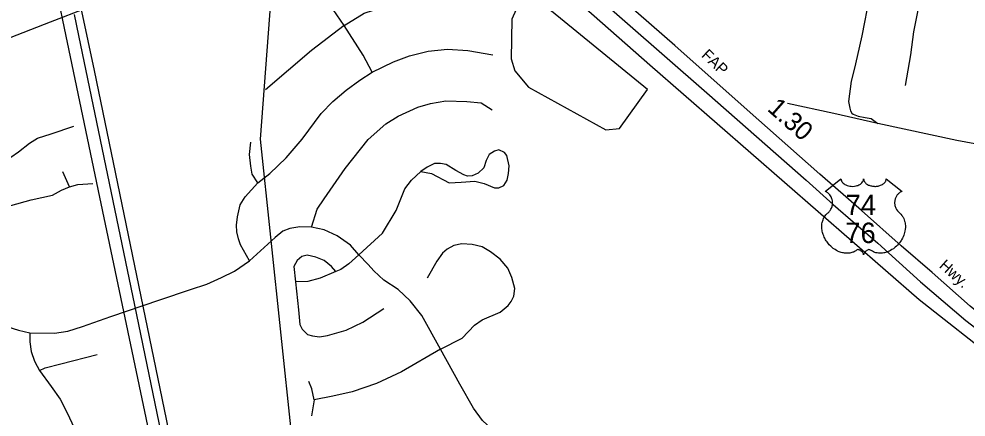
# Model space of a CAD drawing. Extents: x 2104537 to 2336408, y 34176 to 229611.
# Drawn here: x 2290829 to 2297199, y 175078 to 177755 of the extents above; entities that cross this region are included whole.
import ezdxf

# ---------------------------------------------------------------- set-up
doc = ezdxf.new("R2010")
doc.units = 0
for name, color, linetype in [('Exist Boundary Political City Limit New', 7, 'Continuous'), ('Exist Hydrographic Pond Under 1500 Sq Ft', 7, 'Continuous'), ('Exist Road Non-System Type 51', 7, 'Continuous'), ('Exist Road Primary US Divided Attributed', 7, 'Continuous'), ('Exist Road Primary US Label', 7, 'Continuous'), ('Exist Road Primary US Mileage Hundredths English Label', 7, 'Continuous'), ('Exist Road Primary US Shield CELL', 7, 'Continuous'), ('Exist Road Primary US Shield Number Label', 7, 'Continuous'), ('Exist Utilities Electrical Transmission Line', 7, 'Continuous'), ('Map Preparation Boundary City Limit Buffer Line', 7, 'Continuous')]:
    doc.layers.add(name, color=color, linetype=linetype)

msp = doc.modelspace()

# ---------------------------------------------------------------- linework, layer by layer
at = {"layer": 'Exist Boundary Political City Limit New'}
for points in [[(2293201.8, 179093.2), (2295072.8, 177446.8), (2296883, 175868.3), (2297418, 175448)], [(2292939.5, 172333.7), (2292454.5, 176946.8), (2292551.2, 178256.5)], [(2291283.5, 177827.4), (2291038.5, 177734.3), (2290588.2, 177558.9)]]:
    msp.add_lwpolyline(points, dxfattribs=at)
at = {"layer": 'Exist Hydrographic Pond Under 1500 Sq Ft'}
msp.add_lwpolyline([(2294268.4, 177878.9), (2294193.6, 177864), (2294144.6, 177753.4), (2294138.4, 177487.9), (2294164.4, 177405.3), (2294256.5, 177295.3), (2294776.5, 177009.7), (2294867.6, 177017.8), (2295056.4, 177279.8), (2294410.5, 177807.3), (2294268.4, 177878.9)], dxfattribs=at)
at = {"layer": 'Exist Road Non-System Type 51'}
for p, q in [((2291168, 176625.5), (2291123.8, 176727.5)), ((2292814.1, 175193.9), (2292796.3, 175086.5))]:
    msp.add_line(p, q, dxfattribs=at)
for points in [[(2296609.2, 178223), (2296569.9, 178023.8), (2296550.3, 177908.8), (2296497, 177642.2), (2296466.1, 177501.9), (2296449.3, 177423.4), (2296426.9, 177336.4), (2296407.2, 177198.9), (2296416.7, 177155.6), (2296421.3, 177137.4), (2296431.5, 177121.5), (2296439.5, 177113.8), (2296473.7, 177102), (2296519.8, 177092.2), (2296560.1, 177085.8), (2296605.9, 177051.2)], [(2296791.4, 177308.3), (2296827.3, 177514.9), (2296847.5, 177667.5), (2296903.6, 177950.9), (2296929.9, 178105.6), (2296932.8, 178153.1), (2296925.6, 178169.7), (2296913.3, 178177.8), (2296893.4, 178183.4), (2296845.3, 178188.9), (2296739.1, 178208.1), (2296609.2, 178223)], [(2293016.8, 177710.8), (2292942.3, 177818.1), (2292817.1, 177919.5), (2292656.2, 178003)], [(2293016.8, 177710.8), (2293150.9, 177794.3), (2293338.6, 177853.9), (2293523.4, 177874.8)], [(2293016.8, 177710.8), (2292796.3, 177543.8), (2292486.3, 177278.4)], [(2293204.5, 177397.6), (2293144.9, 177511), (2293016.8, 177710.8)], [(2293204.5, 177397.6), (2293347.5, 177466.2), (2293454.8, 177508), (2293580, 177537.8), (2293711.1, 177552.7), (2293848.2, 177543.8), (2294015, 177513.9)], [(2292435.7, 176652.1), (2292516.1, 176714.7), (2292626.4, 176822.1), (2292733.7, 176947.3), (2292861.8, 177120.3), (2292939.3, 177200.8), (2293028.7, 177275.4), (2293121.1, 177344), (2293204.5, 177397.6)], [(2292796.3, 176353.9), (2292835, 176476.2), (2292882.7, 176544.8), (2293022.7, 176750.5), (2293177.7, 176944.4), (2293296.9, 177048.7), (2293380.3, 177102.4), (2293511.4, 177162.1), (2293597.9, 177185.9), (2293699.2, 177203.8), (2293842.2, 177200.8), (2293937.6, 177191.9), (2294012.1, 177144.2)], [(2296605.9, 177051.2), (2296309.4, 177118.6), (2295996.8, 177186)], [(2290460.7, 176762.1), (2290624.1, 176783.2), (2290724, 176802.5), (2290774, 176825.6), (2290825.9, 176862.1), (2290898.9, 176919.8), (2290954.7, 176952.5), (2291045, 176983.3), (2291198.8, 177035.2)], [(2299008.8, 176752.1), (2298647, 176750.9), (2298272.6, 176771.6), (2298012.3, 176795.3), (2297734.1, 176828.9), (2297536.1, 176863.3), (2297137, 176937.9), (2296605.9, 177051.2)], [(2292435.7, 176652.1), (2292396.9, 176711.8), (2292388, 176765.4), (2292379.1, 176843), (2292388, 176926.5)], [(2293115.1, 176169), (2293273, 176315.2), (2293365.4, 176467.2), (2293425, 176613.4), (2293469.7, 176670), (2293532.3, 176729.7)], [(2291168, 176625.5), (2291225.7, 176640.9), (2291325.6, 176648.6)], [(2292379.9, 176128.2), (2292319.6, 176235.3), (2292304.6, 176275.5), (2292294.5, 176324.1), (2292291.2, 176367.6), (2292297.9, 176424.5), (2292316.5, 176506), (2292349.3, 176559.7), (2292435.7, 176652.1)], [(2290556.8, 176445.7), (2290633.7, 176484.2), (2290718.3, 176497.6), (2290774, 176501.5), (2290910.5, 176538), (2291054.6, 176569.8), (2291116.1, 176604.4), (2291168, 176625.5)], [(2292796.3, 176353.9), (2292718.8, 176356.9), (2292650.2, 176345), (2292602.6, 176327.1), (2292551.9, 176285.3), (2292379.9, 176128.2)], [(2293115.1, 176169), (2293058.5, 176234.6), (2292969.1, 176297.3), (2292882.7, 176336), (2292796.3, 176353.9)], [(2293663.4, 175533.9), (2293809.4, 175608.4), (2293892.9, 175694.9), (2293943.5, 175730.7), (2294065.7, 175784.3), (2294119.3, 175829.1), (2294140.2, 175855.9), (2294158.1, 175891.7), (2294164, 175942.4), (2294143.2, 176016.9), (2294116.4, 176079.6), (2294065.7, 176139.2), (2294000.1, 176189.9), (2293943.5, 176222.7), (2293878, 176237.6), (2293806.5, 176243.6), (2293752.8, 176231.7), (2293708.1, 176207.8), (2293678.3, 176181), (2293639.6, 176127.3), (2293574, 176011)], [(2290902.7, 175644.3), (2291068.3, 175642.7), (2291158.6, 175656.1), (2291255.7, 175686.2), (2291446.4, 175753.2), (2291775.9, 175866.2), (2291981.7, 175934.8), (2292092.1, 175970.8), (2292190.8, 176016), (2292279.5, 176059.5), (2292379.9, 176128.2)], [(2292960.2, 176055.7), (2292930.4, 176091.5), (2292882.7, 176130.3), (2292826.1, 176154.1), (2292766.5, 176166), (2292730.7, 176157.1), (2292700.9, 176130.3), (2292677.1, 176091.5), (2292689, 175987.1)], [(2293115.1, 176169), (2293046.6, 176109.4), (2292992.9, 176070.6), (2292960.2, 176055.7)], [(2293663.4, 175533.9), (2293538.3, 175760.5), (2293460.8, 175858.9), (2293380.3, 175936.4), (2293282, 175999.1), (2293216.4, 176061.7), (2293177.7, 176103.4), (2293115.1, 176169)], [(2292960.2, 176055.7), (2292855.9, 176011), (2292772.4, 175990.1), (2292689, 175987.1)], [(2292689, 175987.1), (2292709.8, 175799.3), (2292718.8, 175700.8), (2292733.7, 175668), (2292769.4, 175632.3), (2292802.2, 175623.3), (2292849.9, 175617.3), (2292903.5, 175626.3), (2293028.7, 175662.1), (2293141.9, 175715.8), (2293282, 175808.2)], [(2290437.6, 175709.1), (2290526.3, 175718), (2290589.8, 175716.3), (2290656.8, 175711.3), (2290753.8, 175684.5), (2290825.7, 175662.8), (2290902.7, 175644.3)], [(2290902.7, 175644.3), (2290902.7, 175584.1), (2290911, 175518.8), (2290932.8, 175453.5), (2290951.2, 175420), (2290966.2, 175391.5)], [(2290966.2, 175391.5), (2291006.4, 175408.3), (2291110.1, 175436.8), (2291356, 175498.7)], [(2293663.4, 175533.9), (2293401.2, 175381.8), (2293234.3, 175304.2), (2293070.4, 175247.6), (2292939.3, 175217.8), (2292814.1, 175193.9)], [(2294766, 174686.9), (2294679.6, 174740.6), (2294521.6, 174818.2), (2294468, 174839), (2294396.5, 174853.9), (2294304.1, 174865.9), (2294241.5, 174880.8), (2294149.1, 174907.6), (2294074.6, 174952.3), (2294009.1, 174997.1), (2293946.5, 175053.7), (2293886.9, 175137.2), (2293794.5, 175298.3), (2293663.4, 175533.9)], [(2290966.2, 175391.5), (2291044.9, 175282.7), (2291105.1, 175199), (2291155.3, 175102.8), (2291197.1, 175010.7)], [(2292814.1, 175193.9), (2292799.2, 175268.4), (2292778.4, 175316.2)]]:
    msp.add_lwpolyline(points, dxfattribs=at)
msp.add_lwpolyline([(2293532.3, 176729.7), (2293603.8, 176714.7), (2293723, 176652.1), (2293803.5, 176658.1), (2293895.8, 176664.1), (2293958.4, 176649.1), (2294027, 176619.3), (2294056.8, 176619.3), (2294089.5, 176634.2), (2294113.4, 176670), (2294122.3, 176714.7), (2294125.3, 176768.4), (2294110.4, 176837), (2294095.5, 176857.9), (2294056.8, 176875.8), (2294027, 176866.8), (2293991.2, 176843), (2293970.3, 176804.2), (2293955.4, 176753.5), (2293916.7, 176717.7), (2293878, 176699.8), (2293845.2, 176696.9), (2293821.4, 176705.8), (2293767.7, 176735.6), (2293702.2, 176777.4), (2293663.4, 176783.3), (2293624.7, 176783.3), (2293574, 176759.5)], close=True, dxfattribs=at)
at = {"layer": 'Exist Road Primary US Divided Attributed'}
for points in [[(2298970.4, 175004.8), (2298812.5, 175037.7), (2298733, 175057.3), (2298652.4, 175076.9), (2298455, 175136.5), (2298287.1, 175197.2), (2298122.5, 175263), (2297989.2, 175328.8), (2297895.6, 175375.6), (2297751.9, 175451.9), (2297589.1, 175555.8), (2297388.2, 175692.7), (2297225.4, 175822.7), (2296970.8, 176049.6), (2296763, 176229.8), (2296494.5, 176467.2), (2296215.7, 176711.5), (2295727.3, 177143), (2295240.6, 177576.1), (2294646.6, 178095.9), (2294251.7, 178445.9), (2293927.8, 178730.1), (2293662.8, 178960.5), (2293539.7, 179066.1)], [(2293411.6, 179042.2), (2294166.8, 178393.9), (2294637.9, 177976.4), (2295455.4, 177257.3), (2296122.2, 176671.7), (2296305.7, 176507.1), (2296605.4, 176247.2), (2296892.9, 175987.3), (2297197.7, 175727.4), (2297438.4, 175542), (2297582.6, 175451.5)]]:
    msp.add_lwpolyline(points, dxfattribs=at)
at = {"layer": 'Exist Road Primary US Shield CELL'}
msp.add_lwpolyline([(2296357.5, 176680.2), (2296357.8, 176675.8), (2296358.9, 176670.5), (2296359.7, 176667.8), (2296362.1, 176662.7), (2296366.2, 176656.6), (2296371.8, 176650.6), (2296378.1, 176645.4), (2296382.4, 176642.7), (2296389.6, 176638.8), (2296397.9, 176635.3), (2296407, 176632.7), (2296416.4, 176630.8), (2296426.6, 176629.7), (2296436.7, 176629.5), (2296447.6, 176630.3), (2296459.7, 176632.6), (2296465.3, 176634.1), (2296471.5, 176636.2), (2296477.3, 176638.6), (2296483.6, 176642), (2296488.7, 176645.2), (2296492.7, 176648.1), (2296498.3, 176653.5), (2296502.8, 176659.1), (2296504.7, 176662.3), (2296506.3, 176665.3), (2296508.5, 176671.7), (2296509.2, 176674.5), (2296509.6, 176680.4), (2296510, 176675.4), (2296510.5, 176672.4), (2296511.3, 176669.4), (2296512.6, 176666.1), (2296514.8, 176661.6), (2296517.3, 176657.9), (2296522.1, 176652.3), (2296525, 176649.5), (2296527.7, 176647.3), (2296534.9, 176642.3), (2296543.4, 176638.1), (2296547.5, 176636.3), (2296551.8, 176634.7), (2296557.2, 176633.1), (2296562.8, 176631.8), (2296568.3, 176630.9), (2296574, 176630), (2296579.7, 176629.6), (2296584.4, 176629.5), (2296590.2, 176629.5), (2296595.5, 176629.8), (2296601, 176630.5), (2296607, 176631.5), (2296611.9, 176632.6), (2296618.3, 176634.2), (2296624, 176636.3), (2296629.1, 176638.5), (2296635.7, 176642), (2296641, 176645.3), (2296644.9, 176648.4), (2296649.6, 176652.7), (2296654, 176657.8), (2296656.6, 176661.5), (2296658.4, 176665.3), (2296660.1, 176669.4), (2296661.1, 176673.6), (2296661.6, 176677.3), (2296661.7, 176680.5), (2296768, 176595.8), (2296765.5, 176594.9), (2296759.7, 176592), (2296755.1, 176589.3), (2296747.8, 176584.2), (2296744.7, 176581.4), (2296741.5, 176578.4), (2296738.7, 176575.3), (2296736.1, 176572.3), (2296733, 176568.1), (2296730.3, 176563.8), (2296727.6, 176559.1), (2296725.6, 176555), (2296722.3, 176546.5), (2296720.8, 176541.1), (2296719.8, 176536.5), (2296718.5, 176527), (2296718.2, 176522.5), (2296718.2, 176518), (2296718.4, 176513.3), (2296718.9, 176508.8), (2296719.7, 176504.1), (2296720.4, 176499.9), (2296721.8, 176494.8), (2296723.6, 176488.9), (2296726, 176483.2), (2296730.8, 176474), (2296737.1, 176464.6), (2296741.5, 176459.3), (2296745.9, 176454.8), (2296752.5, 176449.2), (2296756, 176446.1), (2296760.1, 176442), (2296766.8, 176434.3), (2296769.5, 176430.7), (2296772.2, 176426.6), (2296774.7, 176422.4), (2296777.2, 176417.8), (2296779.2, 176413.9), (2296783, 176404.8), (2296785.7, 176395.9), (2296786.9, 176391.3), (2296788.9, 176380.9), (2296789.7, 176375.7), (2296790.5, 176365.5), (2296790.5, 176353.2), (2296789.6, 176341.5), (2296787.4, 176327.9), (2296785.6, 176319.7), (2296782.8, 176310.3), (2296780.1, 176302), (2296775.2, 176289.9), (2296770.9, 176281.1), (2296765.3, 176270.8), (2296761.5, 176264.6), (2296757, 176258), (2296751.5, 176250.3), (2296744.9, 176242.1), (2296737.1, 176233.5), (2296730.7, 176227.2), (2296722.5, 176219.8), (2296717.4, 176215.6), (2296710.3, 176210.2), (2296700.5, 176203.7), (2296690.8, 176198.1), (2296682.6, 176193.9), (2296675.3, 176190.8), (2296665.9, 176187.2), (2296650.2, 176182.8), (2296644.5, 176181.7), (2296637.7, 176180.6), (2296631.4, 176180), (2296625.2, 176179.6), (2296616.9, 176179.6), (2296608.7, 176180.3), (2296600.9, 176181.4), (2296592.8, 176183.1), (2296584.4, 176185.6), (2296576.7, 176188.6), (2296568.9, 176192.5), (2296555.7, 176200.7), (2296552, 176202.8), (2296549.8, 176203.3), (2296544.7, 176203.6), (2296540, 176202.6), (2296535.1, 176200.6), (2296532.1, 176199), (2296528.2, 176196.5), (2296525.2, 176194.1), (2296521.5, 176190.6), (2296519, 176187.7), (2296517.1, 176185.5), (2296513.4, 176179.6), (2296512.1, 176176.9), (2296510.7, 176173.3), (2296509.5, 176168), (2296507.8, 176174.7), (2296505.9, 176179.1), (2296503.6, 176182.8), (2296501.3, 176186.2), (2296497.6, 176190.4), (2296494.2, 176193.6), (2296490.2, 176196.9), (2296486, 176199.5), (2296482.5, 176201.2), (2296479.4, 176202.4), (2296475.6, 176203.4), (2296472.4, 176203.6), (2296469.9, 176203.6), (2296466.3, 176202.8), (2296461.5, 176199.3), (2296457, 176196.2), (2296452, 176193.1), (2296446.1, 176189.9), (2296441.8, 176187.9), (2296436.6, 176185.9), (2296430.6, 176183.9), (2296424.1, 176182.2), (2296417.3, 176180.9), (2296411.4, 176180), (2296405.1, 176179.4), (2296399.4, 176179.2), (2296393.4, 176179.3), (2296387.8, 176179.7), (2296381.4, 176180.3), (2296373.4, 176181.5), (2296366.7, 176183), (2296359.7, 176184.9), (2296352.4, 176187.1), (2296344.7, 176190.1), (2296335.1, 176194.3), (2296328.3, 176197.7), (2296317.7, 176203.8), (2296305.3, 176212.4), (2296295.9, 176220), (2296289.1, 176226.2), (2296279, 176236.5), (2296273, 176243.3), (2296263.7, 176255.3), (2296257.7, 176264), (2296253.9, 176270.4), (2296248.2, 176280.7), (2296245.1, 176287.2), (2296241.1, 176296.6), (2296237.9, 176305.2), (2296235.3, 176313.4), (2296233.9, 176318.6), (2296231.9, 176327.7), (2296230.7, 176334.2), (2296229.5, 176343), (2296228.8, 176352.4), (2296228.7, 176361), (2296228.9, 176368.2), (2296229.7, 176376.5), (2296231.1, 176385.4), (2296232.8, 176393), (2296234.4, 176398.4), (2296236.6, 176405.1), (2296239.6, 176412.4), (2296243.1, 176419.5), (2296246.5, 176425.3), (2296250.7, 176431.6), (2296254.8, 176436.9), (2296260.3, 176442.8), (2296265.9, 176448.2), (2296271.1, 176452.4), (2296277.2, 176458.5), (2296280.4, 176462.1), (2296284.3, 176467.2), (2296287.4, 176471.9), (2296289.8, 176476.1), (2296293, 176482.3), (2296295, 176487), (2296297.4, 176494.1), (2296298.7, 176499.2), (2296299.9, 176505.6), (2296300.7, 176511.7), (2296301, 176519.3), (2296300.9, 176525.6), (2296300, 176532.9), (2296298.7, 176540), (2296297, 176546.1), (2296294.4, 176553.2), (2296291.9, 176558.3), (2296287.9, 176565.3), (2296283.3, 176571.8), (2296278.7, 176577), (2296274, 176581.7), (2296269.4, 176585.3), (2296265.1, 176588.3), (2296259.7, 176591.6), (2296254.5, 176594.2), (2296251.3, 176595.5)], close=True, dxfattribs=at)
at = {"layer": 'Exist Utilities Electrical Transmission Line'}
msp.add_line((2291063.6, 178031.8), (2291122.7, 177747.5), dxfattribs=at)
for points in [[(2292424.6, 171930.2), (2292062.1, 173640.7), (2291609, 175830.3), (2291230.9, 177644.9), (2291201.8, 177784.7)], [(2291249.7, 177807.2), (2291335.2, 177407.7), (2291961.7, 174367.8), (2292460.3, 172022.5), (2292479.7, 171930.2)], [(2291122.7, 177747.5), (2291370.5, 176556.2), (2291702.2, 174975.4), (2292107.4, 173069.5), (2292342.3, 171930.2)]]:
    msp.add_lwpolyline(points, dxfattribs=at)
at = {"layer": 'Map Preparation Boundary City Limit Buffer Line'}
for points in [[(2293201.8, 179093.2), (2295072.8, 177446.8), (2296883, 175868.3), (2297418, 175448)], [(2292939.5, 172333.7), (2292454.5, 176946.8), (2292551.2, 178256.5)], [(2291283.5, 177827.4), (2291038.5, 177734.3), (2290588.2, 177558.9)]]:
    msp.add_lwpolyline(points, dxfattribs=at)

# ---------------------------------------------------------------- texts
at = {"layer": 'Exist Road Primary US Label'}
for s, rotation, p in [('FAP', 316.38234, (2295413.8, 177505.4)), ('Hwy.', 318.16703, (2297012.6, 176088.4))]:
    msp.add_text(s, height=75, rotation=rotation, dxfattribs=at).set_placement(p)
at = {"layer": 'Exist Road Primary US Mileage Hundredths English Label'}
msp.add_text('1.30', height=125, rotation=318.54358, dxfattribs=at).set_placement((2295855.8, 177142.8))
at = {"layer": 'Exist Road Primary US Shield Number Label'}
for s, p in [('74', (2296388.5, 176436.1)), ('76', (2296386.3, 176248.1))]:
    msp.add_text(s, height=137.5, dxfattribs=at).set_placement(p)

doc.saveas('drawing.dxf')
